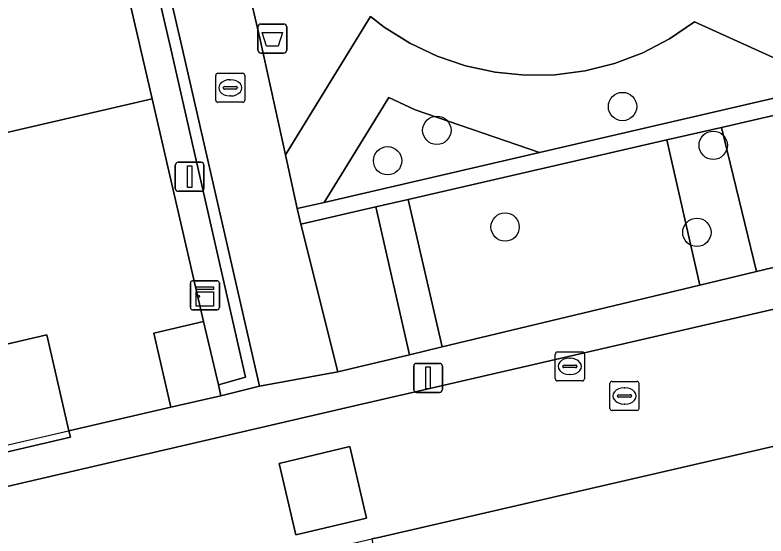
# Model space of a CAD drawing. Extents: x 156412 to 157779, y 382335 to 383768.
# Drawn here: x 156654.6 to 156680.5, y 383317.13 to 383335.09 of the extents above; entities that cross this region are included whole.
import ezdxf

# ---------------------------------------------------------------- set-up
doc = ezdxf.new("R2010")
doc.units = 0
for name, color, linetype in [('IMGEO_Afvalbak', 7, 'Continuous'), ('IMGEO_Boom', 7, 'Continuous'), ('IMGEO_Erf', 7, 'Continuous'), ('IMGEO_Groenvoorziening', 7, 'Continuous'), ('IMGEO_Haag', 7, 'Continuous'), ('IMGEO_Kast', 7, 'Continuous'), ('IMGEO_Kolk', 7, 'Continuous'), ('IMGEO_Lichtmast', 7, 'Continuous'), ('IMGEO_Muur', 7, 'Continuous'), ('IMGEO_Pand', 7, 'Continuous'), ('IMGEO_Parkeervlak_open', 7, 'Continuous'), ('IMGEO_Rijbaan_lokaal_open', 7, 'Continuous'), ('IMGEO_Rioolput', 7, 'Continuous'), ('IMGEO_Voetpad_open', 7, 'Continuous')]:
    doc.layers.add(name, color=color, linetype=linetype)

msp = doc.modelspace()

# ---------------------------------------------------------------- linework, layer by layer
at = {"layer": 'IMGEO_Afvalbak'}
for p, q in [((156663.082, 383334.779), (156663.872, 383334.779)), ((156663.872, 383334.779), (156663.082, 383334.779)), ((156662.982, 383333.879), (156662.982, 383334.679)), ((156662.982, 383334.679), (156662.982, 383333.879)), ((156663.972, 383334.679), (156663.972, 383333.879)), ((156663.972, 383333.879), (156663.972, 383334.679)), ((156663.872, 383333.779), (156663.082, 383333.779)), ((156663.082, 383333.779), (156663.872, 383333.779))]:
    msp.add_line(p, q, dxfattribs=at)
msp.add_lwpolyline([(156663.125, 383334.493), (156663.829, 383334.493), (156663.68, 383334.023), (156663.274, 383334.023), (156663.125, 383334.493)], dxfattribs=at)
for centre, start, end in [((156663.082, 383334.679), 90, 180), ((156663.082, 383334.679), 90, 180), ((156663.872, 383334.679), 0, 90), ((156663.872, 383334.679), 360, 90), ((156663.082, 383333.879), 180, 270), ((156663.082, 383333.879), 180, 270), ((156663.872, 383333.879), 270, 0), ((156663.872, 383333.879), 270, 0)]:
    msp.add_arc(centre, 0.1, start, end, dxfattribs=at)
at = {"layer": 'IMGEO_Boom'}
for centre in [(156675.553, 383331.935), (156669.15, 383331.117), (156678.68, 383330.6), (156667.452, 383330.066), (156671.504, 383327.78), (156678.117, 383327.596)]:
    msp.add_circle(centre, 0.489, dxfattribs=at)
at = {"layer": 'IMGEO_Erf'}
for points in [[(156652.338, 383323.282), (156655.698, 383324.061), (156656.465, 383320.755), (156659.978, 383321.568), (156659.391, 383324.124), (156661.106, 383324.524), (156659.335, 383332.198), (156650.641, 383330.185)], [(156700.997, 383324.894), (156667.09, 383317.069), (156666.905, 383317.026), (156666.982, 383316.687), (156667.807, 383313.114), (156671.769, 383314.044), (156672.422, 383311.234), (156674.292, 383311.668), (156677.123, 383312.325), (156679.972, 383312.987), (156681.88, 383313.43), (156681.238, 383316.228), (156684.956, 383317.087), (156688.716, 383317.955), (156689.367, 383315.146), (156691.139, 383315.558), (156691.237, 383315.581), (156694.089, 383316.245)]]:
    msp.add_lwpolyline(points, dxfattribs=at)
at = {"layer": 'IMGEO_Groenvoorziening'}
for points in [[(156661.617, 383322.335), (156662.558, 383322.601), (156659.973, 383333.92), (156656.339, 383349.596), (156655.36, 383349.358), (156656.173, 383345.851), (156659.335, 383332.198), (156661.106, 383324.524)], [(156672.694, 383330.353), (156682.803, 383332.694), (156678.038, 383334.851), (156677.175, 383334.27), (156676.251, 383333.791), (156675.277, 383333.423), (156674.268, 383333.168), (156673.236, 383333.031), (156672.196, 383333.014), (156671.16, 383333.117), (156670.143, 383333.338), (156669.159, 383333.675), (156668.219, 383334.123), (156667.337, 383334.675), (156666.861, 383335.038), (156663.928, 383330.276), (156664.338, 383328.418), (156665.264, 383328.632), (156667.494, 383332.253), (156668.402, 383331.82)], [(156665.264, 383328.632), (156672.694, 383330.353), (156668.402, 383331.82), (156667.494, 383332.253)]]:
    msp.add_lwpolyline(points, close=True, dxfattribs=at)
for points in [[(156659.889, 383347.862), (156663.041, 383334.292), (156663.928, 383330.276), (156666.861, 383335.038), (156667.337, 383334.675), (156668.219, 383334.123), (156669.159, 383333.675), (156670.143, 383333.338), (156671.16, 383333.117), (156672.196, 383333.014), (156673.236, 383333.031), (156674.268, 383333.168), (156675.277, 383333.423), (156676.251, 383333.791), (156677.175, 383334.27), (156678.038, 383334.851), (156682.803, 383332.694)], [(156707.92, 383333.438), (156692.606, 383329.931), (156689.859, 383329.332), (156685.617, 383328.346), (156684.509, 383333.082), (156682.803, 383332.694), (156672.694, 383330.353), (156665.264, 383328.632), (156664.338, 383328.418), (156664.458, 383327.876), (156667.05, 383328.473), (156668.158, 383328.728), (156677.076, 383330.782), (156678.971, 383331.218), (156683.932, 383332.361), (156685.077, 383327.423), (156690.093, 383328.601), (156692.772, 383329.23), (156708.085, 383332.826)]]:
    msp.add_lwpolyline(points, dxfattribs=at)
at = {"layer": 'IMGEO_Haag'}
msp.add_lwpolyline([(156707.92, 383333.438), (156692.606, 383329.931), (156689.859, 383329.332), (156685.617, 383328.346), (156684.509, 383333.082), (156682.803, 383332.694), (156672.694, 383330.353), (156665.264, 383328.632), (156664.338, 383328.418), (156664.458, 383327.876), (156667.05, 383328.473), (156668.158, 383328.728), (156677.076, 383330.782), (156678.971, 383331.218), (156683.932, 383332.361), (156685.077, 383327.423), (156690.093, 383328.601), (156692.772, 383329.23), (156708.085, 383332.826)], dxfattribs=at)
at = {"layer": 'IMGEO_Kast'}
for p, q in [((156660.651, 383325.002), (156660.651, 383325.843)), ((156660.651, 383325.843), (156660.651, 383325.002)), ((156660.726, 383325.927), (156661.567, 383325.927)), ((156661.567, 383325.927), (156660.726, 383325.927)), ((156661.651, 383325.852), (156661.651, 383325.011)), ((156661.651, 383325.011), (156661.651, 383325.852)), ((156661.576, 383324.927), (156660.735, 383324.927)), ((156660.735, 383324.927), (156661.576, 383324.927))]:
    msp.add_line(p, q, dxfattribs=at)
for points in [[(156660.846, 383325.717), (156661.446, 383325.717), (156661.446, 383325.632), (156660.846, 383325.632), (156660.846, 383325.717)], [(156660.846, 383325.542), (156661.446, 383325.542), (156661.446, 383325.053), (156660.846, 383325.053), (156660.846, 383325.542)]]:
    msp.add_lwpolyline(points, dxfattribs=at)
msp.add_circle((156660.93, 383325.391), 0.0377, dxfattribs=at)
for centre, start, end in [((156660.729, 383325.849), 92.4484, 184.2845), ((156660.729, 383325.849), 92.4484, 184.2845), ((156661.573, 383325.849), 2.4484, 94.2845), ((156661.573, 383325.849), 2.4484, 94.2845), ((156660.729, 383325.005), 182.4484, 274.2845), ((156660.729, 383325.005), 182.4484, 274.2845), ((156661.573, 383325.005), 272.4484, 4.2845), ((156661.573, 383325.005), 272.4484, 4.2845)]:
    msp.add_arc(centre, 0.0779, start, end, dxfattribs=at)
at = {"layer": 'IMGEO_Kolk'}
for p, q in [((156661.528, 383332.155), (156661.528, 383333.007)), ((156661.603, 383333.081), (156662.455, 383333.081)), ((156662.529, 383333.007), (156662.529, 383332.155)), ((156662.016, 383332.861), (156662.041, 383332.861)), ((156661.787, 383332.575), (156661.787, 383332.587)), ((156662.225, 383332.538), (156661.827, 383332.538)), ((156661.83, 383332.624), (156662.228, 383332.624)), ((156662.271, 383332.587), (156662.271, 383332.575)), ((156662.039, 383332.301), (156662.014, 383332.301)), ((156662.455, 383332.081), (156661.603, 383332.081)), ((156673.236, 383322.55), (156673.236, 383323.402)), ((156673.311, 383323.476), (156674.163, 383323.476)), ((156674.237, 383323.402), (156674.237, 383322.55)), ((156673.724, 383323.256), (156673.749, 383323.256)), ((156673.495, 383322.97), (156673.495, 383322.982)), ((156673.933, 383322.933), (156673.535, 383322.933)), ((156673.538, 383323.019), (156673.936, 383323.019)), ((156673.979, 383322.982), (156673.979, 383322.97)), ((156673.747, 383322.696), (156673.722, 383322.696)), ((156674.163, 383322.476), (156673.311, 383322.476))]:
    msp.add_line(p, q, dxfattribs=at)
for points in [[(156661.528, 383332.155), (156661.528, 383333.007)], [(156661.603, 383333.081), (156662.455, 383333.081)], [(156662.529, 383333.007), (156662.529, 383332.155)], [(156662.455, 383332.081), (156661.603, 383332.081)], [(156673.236, 383322.55), (156673.236, 383323.402)], [(156673.311, 383323.476), (156674.163, 383323.476)], [(156674.237, 383323.402), (156674.237, 383322.55)], [(156674.163, 383322.476), (156673.311, 383322.476)]]:
    msp.add_lwpolyline(points, dxfattribs=at)
for centre, radius, start, end in [((156661.605, 383333.005), 0.0765, 91.552, 178.448), ((156661.605, 383333.005), 0.0765, 91.552, 178.448), ((156662.453, 383333.005), 0.0765, 1.552, 88.448), ((156662.453, 383333.005), 0.0765, 1.552, 88.448), ((156661.827, 383332.584), 0.0403, 85.8775, 175.7526), ((156661.824, 383332.574), 0.0366, 178.938, 274.7102), ((156662.228, 383332.581), 0.043, 264.8664, 352.4533), ((156662.232, 383332.586), 0.0386, 1.7309, 96.639), ((156661.605, 383332.157), 0.0765, 181.552, 268.448), ((156661.605, 383332.157), 0.0765, 181.552, 268.448), ((156662.453, 383332.157), 0.0765, 271.552, 358.448), ((156662.453, 383332.157), 0.0765, 271.552, 358.448), ((156673.313, 383323.4), 0.0765, 91.552, 178.448), ((156673.313, 383323.4), 0.0765, 91.552, 178.448), ((156674.161, 383323.4), 0.0765, 1.552, 88.448), ((156674.161, 383323.4), 0.0765, 1.552, 88.448), ((156673.535, 383322.979), 0.0403, 85.8775, 175.7526), ((156673.532, 383322.969), 0.0366, 178.938, 274.7102), ((156673.936, 383322.976), 0.043, 264.8664, 352.4533), ((156673.94, 383322.981), 0.0386, 1.7309, 96.639), ((156673.313, 383322.552), 0.0765, 181.552, 268.448), ((156673.313, 383322.552), 0.0765, 181.552, 268.448), ((156674.161, 383322.552), 0.0765, 271.552, 358.448), ((156674.161, 383322.552), 0.0765, 271.552, 358.448)]:
    msp.add_arc(centre, radius, start, end, dxfattribs=at)
for centre, major_axis, ratio, start_param, end_param in [((156662.015, 383332.581), (-0.387, 0.002), 0.722429, 4.712389, 7.853982), ((156662.04, 383332.581), (-0.39, 0.002), 0.717154, 1.570796, 4.712389), ((156673.723, 383322.976), (-0.387, 0.002), 0.722429, 4.712389, 7.853982), ((156673.748, 383322.976), (-0.39, 0.002), 0.717154, 1.570796, 4.712389)]:
    msp.add_ellipse(centre, major_axis=major_axis, ratio=ratio, start_param=start_param, end_param=end_param, dxfattribs=at)
at = {"layer": 'IMGEO_Lichtmast'}
for p, q in [((156660.128, 383329.115), (156660.128, 383329.915)), ((156660.128, 383329.915), (156660.128, 383329.115)), ((156660.228, 383330.015), (156661.018, 383330.015)), ((156661.018, 383330.015), (156660.228, 383330.015)), ((156661.118, 383329.915), (156661.118, 383329.115)), ((156661.118, 383329.115), (156661.118, 383329.915)), ((156661.018, 383329.015), (156660.228, 383329.015)), ((156660.228, 383329.015), (156661.018, 383329.015)), ((156668.353, 383322.18), (156668.353, 383322.98)), ((156668.353, 383322.98), (156668.353, 383322.18)), ((156668.453, 383323.08), (156669.243, 383323.08)), ((156669.243, 383323.08), (156668.453, 383323.08)), ((156669.343, 383322.98), (156669.343, 383322.18)), ((156669.343, 383322.18), (156669.343, 383322.98)), ((156669.243, 383322.08), (156668.453, 383322.08)), ((156668.453, 383322.08), (156669.243, 383322.08))]:
    msp.add_line(p, q, dxfattribs=at)
for points in [[(156660.548, 383329.89), (156660.698, 383329.89), (156660.698, 383329.14), (156660.548, 383329.14), (156660.548, 383329.89)], [(156668.773, 383322.955), (156668.923, 383322.955), (156668.923, 383322.205), (156668.773, 383322.205), (156668.773, 383322.955)]]:
    msp.add_lwpolyline(points, dxfattribs=at)
for centre, start, end in [((156660.228, 383329.915), 90, 180), ((156660.228, 383329.915), 90, 180), ((156661.018, 383329.915), 0, 90), ((156661.018, 383329.915), 360, 90), ((156660.228, 383329.115), 180, 270), ((156660.228, 383329.115), 180, 270), ((156661.018, 383329.115), 270, 0), ((156661.018, 383329.115), 270, 0), ((156668.453, 383322.98), 90, 180), ((156668.453, 383322.98), 90, 180), ((156669.243, 383322.98), 0, 90), ((156669.243, 383322.98), 360, 90), ((156668.453, 383322.18), 180, 270), ((156668.453, 383322.18), 180, 270), ((156669.243, 383322.18), 270, 0), ((156669.243, 383322.18), 270, 0)]:
    msp.add_arc(centre, 0.1, start, end, dxfattribs=at)
at = {"layer": 'IMGEO_Muur'}
msp.add_lwpolyline([(156660.356, 383334.003), (156656.638, 383350.08), (156655.27, 383349.748), (156655.36, 383349.358), (156656.339, 383349.596), (156659.973, 383333.92), (156662.558, 383322.601), (156661.617, 383322.335), (156661.703, 383321.964), (156663.039, 383322.291)], close=True, dxfattribs=at)
msp.add_lwpolyline([(156645.959, 383318.323), (156659.978, 383321.568)], dxfattribs=at)
at = {"layer": 'IMGEO_Pand'}
for points in [[(156656.173, 383345.851), (156652.199, 383344.957), (156652.836, 383342.149), (156650.986, 383341.719), (156648.122, 383341.054), (156650.641, 383330.185), (156659.335, 383332.198)], [(156661.617, 383322.335), (156661.106, 383324.524), (156659.391, 383324.124), (156659.978, 383321.568), (156661.703, 383321.964)], [(156652.338, 383323.282), (156653.105, 383319.977), (156653.156, 383319.755), (156656.516, 383320.534), (156656.465, 383320.755), (156655.698, 383324.061)]]:
    msp.add_lwpolyline(points, close=True, dxfattribs=at)
at = {"layer": 'IMGEO_Parkeervlak_open'}
for points in [[(156683.932, 383332.361), (156678.971, 383331.218), (156680.172, 383326.247), (156685.077, 383327.423)], [(156677.076, 383330.782), (156668.158, 383328.728), (156669.332, 383323.646), (156678.22, 383325.778)], [(156667.05, 383328.473), (156664.458, 383327.876), (156665.741, 383322.785), (156668.203, 383323.376)]]:
    msp.add_lwpolyline(points, close=True, dxfattribs=at)
at = {"layer": 'IMGEO_Rijbaan_lokaal_open'}
for points in [[(156662.847, 383316.087), (156663.039, 383316.131), (156665.527, 383316.707), (156666.905, 383317.026), (156667.09, 383317.069), (156700.997, 383324.894), (156700.092, 383328.821), (156699.965, 383329.371), (156666.008, 383321.547), (156594.625, 383304.972), (156590.718, 383304.088), (156590.865, 383303.521), (156591.77, 383299.634)], [(156664.292, 383317.168), (156666.724, 383317.746), (156666.153, 383320.214), (156663.711, 383319.626)], [(156663.711, 383319.626), (156666.153, 383320.214), (156666.724, 383317.746), (156664.292, 383317.168)]]:
    msp.add_lwpolyline(points, close=True, dxfattribs=at)
at = {"layer": 'IMGEO_Rioolput'}
for p, q in [((156675.12, 383321.529), (156675.12, 383322.381)), ((156675.195, 383322.455), (156676.047, 383322.455)), ((156676.121, 383322.381), (156676.121, 383321.529)), ((156675.608, 383322.235), (156675.633, 383322.235)), ((156675.379, 383321.949), (156675.379, 383321.961)), ((156675.817, 383321.912), (156675.419, 383321.912)), ((156675.422, 383321.998), (156675.82, 383321.998)), ((156675.863, 383321.961), (156675.863, 383321.949)), ((156675.631, 383321.675), (156675.606, 383321.675)), ((156676.047, 383321.455), (156675.195, 383321.455))]:
    msp.add_line(p, q, dxfattribs=at)
for points in [[(156675.12, 383321.529), (156675.12, 383322.381)], [(156675.195, 383322.455), (156676.047, 383322.455)], [(156676.121, 383322.381), (156676.121, 383321.529)], [(156676.047, 383321.455), (156675.195, 383321.455)]]:
    msp.add_lwpolyline(points, dxfattribs=at)
for centre, radius, start, end in [((156675.197, 383322.379), 0.0765, 91.552, 178.448), ((156675.197, 383322.379), 0.0765, 91.552, 178.448), ((156676.045, 383322.379), 0.0765, 1.552, 88.448), ((156676.045, 383322.379), 0.0765, 1.552, 88.448), ((156675.419, 383321.958), 0.0403, 85.8775, 175.7526), ((156675.416, 383321.948), 0.0366, 178.938, 274.7102), ((156675.82, 383321.955), 0.043, 264.8664, 352.4533), ((156675.824, 383321.96), 0.0386, 1.7309, 96.639), ((156675.197, 383321.531), 0.0765, 181.552, 268.448), ((156675.197, 383321.531), 0.0765, 181.552, 268.448), ((156676.045, 383321.531), 0.0765, 271.552, 358.448), ((156676.045, 383321.531), 0.0765, 271.552, 358.448)]:
    msp.add_arc(centre, radius, start, end, dxfattribs=at)
for centre, major_axis, ratio, start_param, end_param in [((156675.607, 383321.955), (-0.387, 0.002), 0.722429, 4.712389, 7.853982), ((156675.632, 383321.955), (-0.39, 0.002), 0.717154, 1.570796, 4.712389)]:
    msp.add_ellipse(centre, major_axis=major_axis, ratio=ratio, start_param=start_param, end_param=end_param, dxfattribs=at)
at = {"layer": 'IMGEO_Voetpad_open'}
for points in [[(156594.625, 383304.972), (156666.008, 383321.547), (156699.965, 383329.371), (156737.763, 383338.081), (156809.9, 383354.827)], [(156708.085, 383332.826), (156692.772, 383329.23), (156690.093, 383328.601), (156685.077, 383327.423), (156680.172, 383326.247), (156678.22, 383325.778), (156669.332, 383323.646), (156668.203, 383323.376), (156665.741, 383322.785), (156663.039, 383322.291), (156661.703, 383321.964), (156659.978, 383321.568), (156656.465, 383320.755), (156656.516, 383320.534), (156653.156, 383319.755), (156653.105, 383319.977), (156645.959, 383318.323), (156644.382, 383317.96), (156643.041, 383317.652), (156629.004, 383314.399), (156627.427, 383314.036), (156626.08, 383313.725), (156612.048, 383310.485)]]:
    msp.add_lwpolyline(points, dxfattribs=at)
for points in [[(156663.041, 383334.292), (156659.889, 383347.862), (156659.348, 383349.87), (156659.149, 383350.609), (156656.638, 383350.08), (156660.356, 383334.003), (156663.039, 383322.291), (156665.741, 383322.785), (156664.458, 383327.876), (156664.338, 383328.418), (156663.928, 383330.276)], [(156678.971, 383331.218), (156677.076, 383330.782), (156678.22, 383325.778), (156680.172, 383326.247)], [(156668.158, 383328.728), (156667.05, 383328.473), (156668.203, 383323.376), (156669.332, 383323.646)]]:
    msp.add_lwpolyline(points, close=True, dxfattribs=at)

doc.saveas('drawing.dxf')
